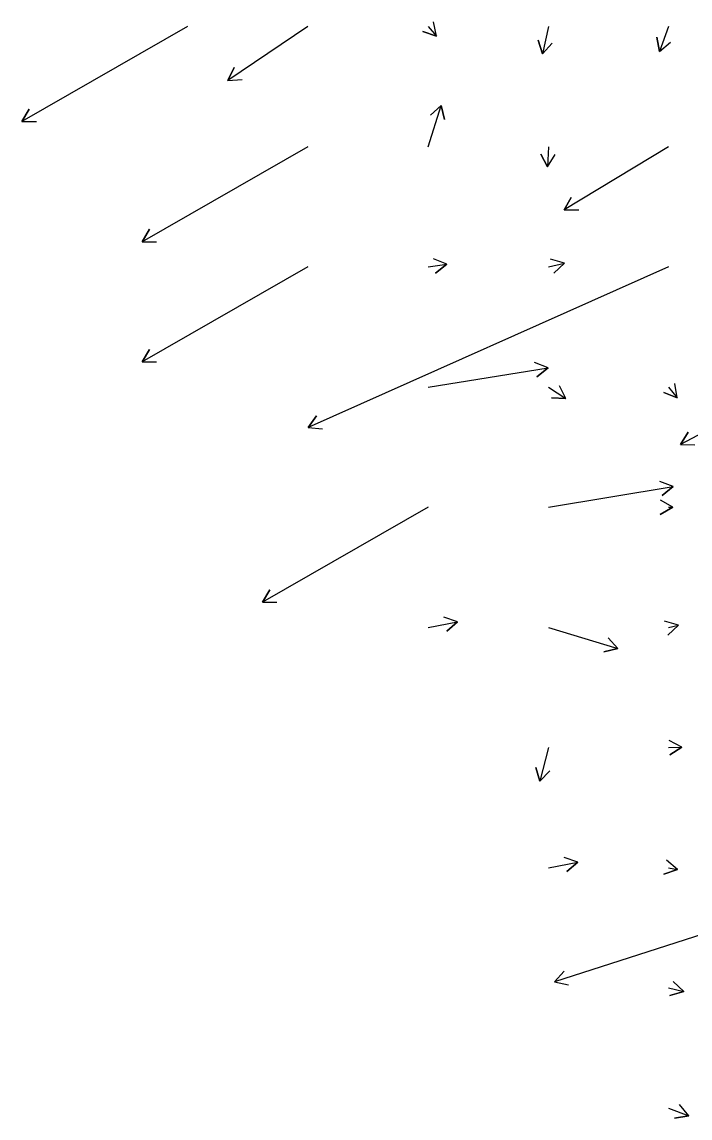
# Model space of a CAD drawing. Extents: x 954385 to 988206, y 1868364 to 1924553.
# Drawn here: x 987038.3 to 987316, y 1869914.8 to 1870370.9 of the extents above; entities that cross this region are included whole.
import ezdxf

# ---------------------------------------------------------------- set-up
doc = ezdxf.new("R2010")
doc.units = 0
doc.layers.add('Slopes', color=7, linetype='Continuous')

msp = doc.modelspace()

# ---------------------------------------------------------------- linework, layer by layer
at = {"layer": 'Slopes'}
for points in [[(987107.13, 1870368.93), (987038.28, 1870329.44), (987041.29, 1870334.63), (987038.28, 1870329.44), (987044.28, 1870329.43)], [(987157.13, 1870368.93), (987123.86, 1870346.55), (987126.5, 1870351.94), (987123.86, 1870346.55), (987129.84, 1870346.96)], [(987207.13, 1870368.93), (987210.58, 1870364.99), (987204.9, 1870366.92), (987210.58, 1870364.99), (987209.41, 1870370.88)], [(987257.13, 1870368.93), (987254.65, 1870357.58), (987252.83, 1870363.3), (987254.65, 1870357.58), (987258.69, 1870362.02)], [(987307.13, 1870368.93), (987303.27, 1870358.58), (987302.27, 1870364.5), (987303.27, 1870358.58), (987307.89, 1870362.4)], [(987207.13, 1870318.93), (987212.6, 1870336.16), (987213.89, 1870330.3), (987212.6, 1870336.16), (987208.17, 1870332.12)], [(987157.13, 1870318.93), (987088.28, 1870279.44), (987091.29, 1870284.63), (987088.28, 1870279.44), (987094.28, 1870279.43)], [(987257.13, 1870318.93), (987256.8, 1870310.59), (987254.01, 1870315.9), (987256.8, 1870310.59), (987260, 1870315.66)], [(987307.13, 1870318.93), (987263.73, 1870292.63), (987266.62, 1870297.89), (987263.73, 1870292.63), (987269.73, 1870292.76)], [(987207.13, 1870268.93), (987214.91, 1870270.11), (987210.22, 1870266.36), (987214.91, 1870270.11), (987209.32, 1870272.29)], [(987257.13, 1870268.93), (987263.78, 1870270.48), (987259.4, 1870266.38), (987263.78, 1870270.48), (987258.03, 1870272.22)], [(987157.13, 1870268.93), (987088.28, 1870229.44), (987091.29, 1870234.63), (987088.28, 1870229.44), (987094.28, 1870229.43)], [(987307.13, 1870268.93), (987157.22, 1870202.18), (987160.75, 1870207.03), (987157.22, 1870202.18), (987163.19, 1870201.55)], [(987207.13, 1870218.93), (987257.02, 1870227.01), (987252.37, 1870223.22), (987257.02, 1870227.01), (987251.41, 1870229.14)], [(987257.13, 1870218.93), (987264.44, 1870214.16), (987258.45, 1870214.49), (987264.44, 1870214.16), (987261.73, 1870219.51)], [(987307.13, 1870218.93), (987310.67, 1870214.51), (987305.08, 1870216.69), (987310.67, 1870214.51), (987309.76, 1870220.45)], [(987357.13, 1870218.93), (987312.03, 1870195.1), (987315.23, 1870200.18), (987312.03, 1870195.1), (987318.03, 1870194.88)], [(987257.13, 1870168.93), (987309.05, 1870177.58), (987304.42, 1870173.77), (987309.05, 1870177.58), (987303.43, 1870179.69)], [(987307.13, 1870168.93), (987308.9, 1870168.91), (987303.68, 1870165.96), (987308.9, 1870168.91), (987303.73, 1870171.96)], [(987207.13, 1870168.93), (987138.28, 1870129.44), (987141.29, 1870134.63), (987138.28, 1870129.44), (987144.28, 1870129.43)], [(987207.13, 1870118.93), (987219.4, 1870121.33), (987214.87, 1870117.38), (987219.4, 1870121.33), (987213.72, 1870123.27)], [(987307.13, 1870118.93), (987311.18, 1870119.88), (987306.8, 1870115.77), (987311.18, 1870119.88), (987305.43, 1870121.61)], [(987257.13, 1870118.93), (987286.06, 1870110.21), (987280.22, 1870108.84), (987286.06, 1870110.21), (987281.95, 1870114.58)], [(987307.13, 1870068.93), (987312.66, 1870069.13), (987307.58, 1870065.94), (987312.66, 1870069.13), (987307.36, 1870071.94)], [(987257.13, 1870068.93), (987253.53, 1870054.94), (987251.92, 1870060.72), (987253.53, 1870054.94), (987257.73, 1870059.23)], [(987257.13, 1870018.93), (987269.4, 1870021.33), (987264.87, 1870017.38), (987269.4, 1870021.33), (987263.72, 1870023.27)], [(987307.13, 1870018.93), (987310.77, 1870018.26), (987305.11, 1870016.25), (987310.77, 1870018.26), (987306.2, 1870022.15)], [(987407.13, 1870018.93), (987259.65, 1869971.51), (987263.68, 1869975.96), (987259.65, 1869971.51), (987265.51, 1869970.25)], [(987307.13, 1869968.93), (987313.4, 1869967.47), (987307.66, 1869965.73), (987313.4, 1869967.47), (987309.02, 1869971.57)], [(987307.13, 1869918.93), (987315.5, 1869915.75), (987309.58, 1869914.79), (987315.5, 1869915.75), (987311.71, 1869920.4)]]:
    msp.add_lwpolyline(points, dxfattribs=at)

doc.saveas('drawing.dxf')
